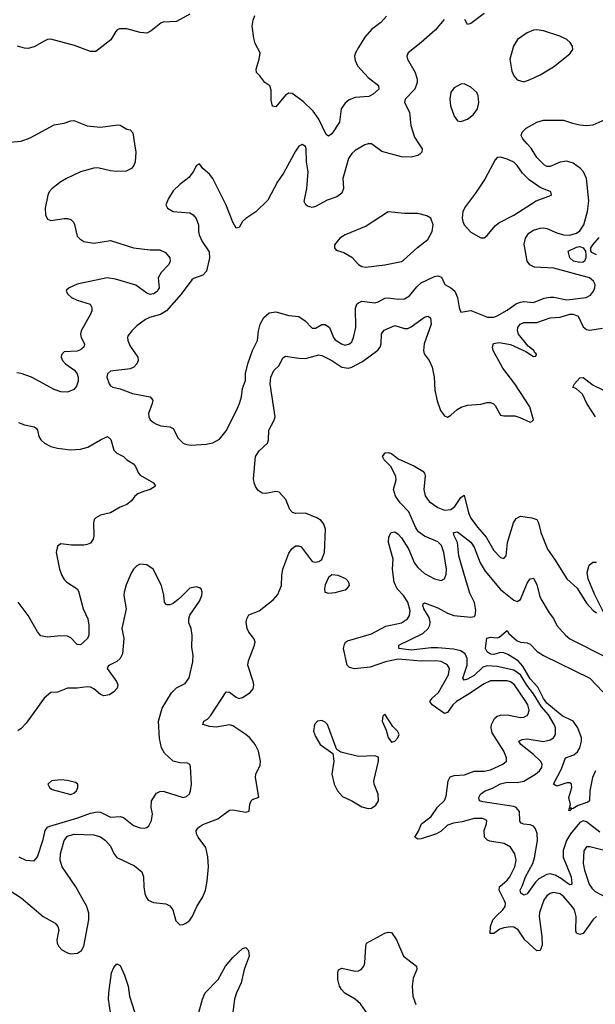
# Model space of a CAD drawing. Header units: inches. Extents: x 1843162 to 1959474, y 907081 to 1016326.
# Tile 517 of 656: x 1905261 to 1908743, y 994800 to 1000750. Entities that reach past the tile are written whole.
import ezdxf

# ---------------------------------------------------------------- set-up
doc = ezdxf.new("R2010")
doc.units = ezdxf.units.IN
doc.header["$MEASUREMENT"] = 0
doc.layers.add('B9000', color=7, linetype='Continuous')
doc.layers.add('B9909', color=7, linetype='Continuous')

msp = doc.modelspace()

# ---------------------------------------------------------------- linework, layer by layer
at = {"layer": 'B9000', "color": 5}
for points, elevation in [([(1906290, 1000782), (1906210, 1000739.3), (1906130, 1000734.6), (1906116.3, 1000730), (1906057.6, 1000682.4), (1906030, 1000669.1), (1905990, 1000671.8), (1905910, 1000694.6), (1905864.8, 1000695.2), (1905851.3, 1000688.7), (1905842.3, 1000677.7), (1905812.7, 1000627.3), (1905722.7, 1000557.3), (1905690, 1000556.5), (1905593.7, 1000593.7), (1905450, 1000631.4), (1905430, 1000628.9), (1905410, 1000619.8), (1905350, 1000585), (1905310, 1000576.1), (1905290, 1000577.6), (1905248.6, 1000588.6)], 520), ([(1907479.6, 1000770), (1907446.5, 1000733.5), (1907390.3, 1000690), (1907350, 1000643.1), (1907310, 1000582.2), (1907292.5, 1000550), (1907287.4, 1000530), (1907290, 1000503), (1907305.2, 1000470), (1907370, 1000400.2), (1907432.3, 1000352.3), (1907433.8, 1000330), (1907399.9, 1000300.1), (1907373.7, 1000286.3), (1907290, 1000279.8), (1907254.4, 1000265.6), (1907230, 1000246), (1907205.7, 1000210), (1907196.3, 1000130), (1907150, 1000060.4), (1907130, 1000045.1), (1907115.7, 1000055.7), (1907070, 1000148.8), (1907036.2, 1000196.2), (1906975.2, 1000255.2), (1906910, 1000304.1), (1906890, 1000305.8), (1906870, 1000294), (1906810, 1000223.6), (1906790, 1000226), (1906783.6, 1000263.6), (1906783.4, 1000323.4), (1906774.5, 1000350), (1906743.7, 1000370), (1906714.5, 1000410), (1906694, 1000430), (1906691.1, 1000450), (1906709.8, 1000510), (1906715.1, 1000550), (1906686.5, 1000606.5), (1906677, 1000637), (1906667.4, 1000710), (1906674, 1000746.1), (1906684.7, 1000775.3)], 520), ([(1907829.1, 1000750.9), (1907774.2, 1000685.8), (1907690, 1000611.3), (1907610.8, 1000550), (1907604, 1000530), (1907607.7, 1000510), (1907654, 1000430), (1907664.7, 1000390), (1907664.7, 1000370), (1907651, 1000329), (1907592.7, 1000270), (1907588.7, 1000250), (1907618.7, 1000190), (1907627.7, 1000110), (1907650, 1000039.1), (1907675.7, 1000000)], 540), ([(1908070, 1000787.2), (1907990, 1000726), (1907970, 1000719.5), (1907954.7, 1000750)], 540), ([(1908331.5, 1000000), (1908305.1, 1000030), (1908295.3, 1000050), (1908301.7, 1000070), (1908325.9, 1000094.1), (1908389.6, 1000130.4), (1908430, 1000143.3), (1908550, 1000143.2), (1908604.5, 1000124.5), (1908650, 1000114.6), (1908690.6, 1000109.4), (1908730, 1000114.7), (1908857.2, 1000170)], 540), ([(1905102.2, 1000000), (1905110, 1000002.3), (1905270, 1000016.3), (1905325.2, 1000034.8), (1905470, 1000114.5), (1905530, 1000124.5), (1905570, 1000138.6), (1905590, 1000140.7), (1905670, 1000108.9), (1905750, 1000099.4), (1905854.9, 1000114.9), (1905870, 1000112), (1905908.8, 1000088.8), (1905930, 1000084.4), (1905946.4, 1000066.4), (1905956.2, 1000000)], 520), ([(1907376, 1000000), (1907370, 1000000.5), (1907368.6, 1000000)], 540)]:
    msp.add_lwpolyline(points, dxfattribs=dict(at, elevation=elevation))
at = {"layer": 'B9000', "color": 5, "elevation": 560}
for points in [[(1908390, 1000688.3), (1908370, 1000685.7), (1908330, 1000670.8), (1908271.7, 1000630), (1908249, 1000590), (1908226, 1000510), (1908238.8, 1000438.8), (1908250.7, 1000410), (1908270, 1000386.8), (1908310, 1000374.8), (1908350, 1000387.3), (1908410, 1000415.8), (1908490, 1000464.9), (1908590, 1000543), (1908606.6, 1000570), (1908606, 1000590), (1908591.4, 1000611.4), (1908570, 1000629.2), (1908528.7, 1000650), (1908430, 1000682.6)], [(1907950, 1000361.6), (1907930, 1000359.6), (1907890, 1000336.9), (1907869.3, 1000310.7), (1907862.7, 1000270), (1907867.7, 1000230), (1907890, 1000166.8), (1907910, 1000139.1), (1907930, 1000134), (1907970, 1000148.9), (1908004.5, 1000175.5), (1908031.2, 1000210), (1908038.3, 1000250), (1908035.4, 1000290), (1908026, 1000310), (1907990, 1000342.4)]]:
    msp.add_lwpolyline(points, close=True, dxfattribs=at)
at = {"layer": 'B9909', "color": 5}
for points, elevation in [([(1905956.2, 1000000), (1905963.5, 999950), (1905959.2, 999890), (1905951.8, 999868.2), (1905938.7, 999850), (1905905, 999835), (1905850, 999832.8), (1905810, 999835.4), (1905733.9, 999853.9), (1905710, 999853.1), (1905629, 999830), (1905544.2, 999790), (1905510.2, 999770), (1905458.8, 999730), (1905440.2, 999710), (1905431, 999690), (1905414.9, 999610), (1905417.4, 999570), (1905430, 999543.8), (1905450, 999536), (1905530, 999548.4), (1905550, 999549.1), (1905570, 999542.6), (1905586.5, 999526.5), (1905592.8, 999512.8), (1905610, 999441.3), (1905624.9, 999424.9), (1905650, 999409.3), (1905710, 999398.6), (1905810, 999415.9), (1905950, 999370.7), (1906050, 999359.4), (1906110, 999358.9), (1906143.4, 999343.4), (1906170.3, 999310), (1906171.8, 999290), (1906164.2, 999270), (1906117.1, 999222.9), (1906100.1, 999190), (1906104.3, 999130), (1906100.1, 999119.9), (1906092.6, 999107.4), (1906070, 999093), (1906050, 999089.9), (1906030, 999096.2), (1905964.7, 999144.7), (1905842, 999182), (1905790, 999189.9), (1905608.3, 999151.7), (1905560.5, 999130), (1905545.5, 999114.5), (1905542.4, 999110), (1905551.8, 999090), (1905575.3, 999070), (1905610, 999054.2), (1905688, 999030), (1905698, 999010), (1905697.4, 998990), (1905690.3, 998970), (1905634, 998870), (1905629.3, 998850.7), (1905633.6, 998830), (1905654.4, 998790), (1905649.1, 998770), (1905630, 998754.6), (1905610, 998746.6), (1905530, 998742), (1905515.4, 998724.6), (1905512.9, 998710), (1905520.8, 998690), (1905538.3, 998670), (1905592.4, 998632.4), (1905609.2, 998610), (1905616.2, 998590), (1905615.5, 998564.5), (1905605.7, 998534.3), (1905590, 998515.8), (1905550, 998499.2), (1905510, 998501.4), (1905470, 998515.3), (1905332.4, 998590), (1905270, 998611.9), (1905244.8, 998615.2)], 520), ([(1907368.6, 1000000), (1907350, 999992.8), (1907290, 999958.3), (1907270, 999940.5), (1907251.3, 999910), (1907215.8, 999790), (1907219.6, 999730), (1907210, 999700.7), (1907180.4, 999679.6), (1907121.6, 999658.4), (1907050, 999619.8), (1907030, 999615.3), (1907002.7, 999622.7), (1906991.6, 999631.6), (1906982.4, 999650), (1906999.1, 999730), (1907006, 999830), (1906996, 999890), (1906994.3, 999970), (1906990, 999984), (1906970, 999995.1), (1906950, 999986), (1906930, 999956), (1906856.9, 999823.1), (1906821.1, 999770), (1906762, 999658), (1906690, 999589.3), (1906630, 999549.2), (1906610, 999529.2), (1906590, 999494), (1906570, 999489), (1906550, 999525.2), (1906510, 999629), (1906430, 999789), (1906410, 999815.3), (1906368.7, 999850), (1906350, 999878), (1906330, 999868), (1906310.8, 999830), (1906284.7, 999795.3), (1906230, 999754.5), (1906190, 999715.1), (1906162, 999670), (1906144.7, 999630), (1906156, 999610), (1906190, 999590.6), (1906290, 999583), (1906310, 999570.7), (1906328.7, 999548.7), (1906342.4, 999510), (1906342.3, 999470), (1906347.6, 999450), (1906365.2, 999410), (1906407, 999347), (1906409.3, 999310), (1906392.1, 999230), (1906370, 999205.8), (1906313.6, 999186.4), (1906302, 999178), (1906239.2, 999090), (1906150.1, 998989.9), (1906112.9, 998967.2), (1906047.7, 998950), (1906022.4, 998937.6), (1905970, 998899.5), (1905940.5, 998870), (1905918, 998842), (1905913, 998830), (1905914.9, 998810), (1905930, 998777.3), (1905975.5, 998710), (1905979.1, 998690), (1905970.8, 998670), (1905951, 998650), (1905930, 998639.5), (1905810, 998625.1), (1905793, 998610), (1905789.1, 998590), (1905802.4, 998550), (1905810, 998537.3), (1905824.7, 998530), (1905870, 998519.1), (1905944.7, 998490), (1906050.4, 998470), (1906066, 998450), (1906063, 998430), (1906040.7, 998370), (1906042, 998350), (1906051.7, 998331.7), (1906070, 998314.9), (1906090, 998304.9), (1906116.2, 998296.2), (1906170, 998288.7), (1906190, 998278.4), (1906220.7, 998220.7), (1906250, 998190.5), (1906270, 998182.4), (1906299, 998179), (1906390, 998184.9), (1906430, 998193.4), (1906470, 998215.5), (1906510, 998266), (1906572.3, 998387.7), (1906591.7, 998430), (1906603.1, 998470), (1906610, 998521), (1906626.6, 998570), (1906628, 998612), (1906642.3, 998670), (1906668.7, 998750), (1906699.2, 998810), (1906705.5, 998870), (1906716, 998910), (1906737.4, 998950), (1906770, 998978.5), (1906810, 998984.5), (1906890, 998962.6), (1906950, 998956.4), (1906988, 998930), (1907030, 998885.5), (1907050, 998885.7), (1907090, 998906.9), (1907110, 998908.1), (1907135.2, 998890), (1907159.7, 998830), (1907170, 998816), (1907208.4, 998790), (1907230, 998783.2), (1907256.2, 998790), (1907270, 998803.8), (1907280.4, 998830), (1907294.5, 998890), (1907292.9, 999007.1), (1907301.4, 999030), (1907310, 999039.6), (1907330, 999048.2), (1907410, 999038.9), (1907430, 999044.2), (1907470, 999065.8), (1907490, 999069.4), (1907550, 999060.2), (1907590, 999062.2), (1907620, 999080), (1907664.6, 999135.4), (1907690, 999158.9), (1907770, 999197.7), (1907790, 999202.2), (1907812.9, 999192.9), (1907832.4, 999150), (1907870, 999129), (1907892.6, 999110), (1907910.2, 999070), (1907919.6, 999010), (1907930, 998982.8), (1907990, 998993.1), (1908091.1, 998951.1), (1908128.9, 998951.1), (1908150, 998960.2), (1908210, 998993.6), (1908266.4, 999033.6), (1908290, 999043.2), (1908310, 999046.6), (1908370, 999041.4), (1908433.8, 999066.2), (1908470, 999073.7), (1908493.2, 999073.2), (1908570, 999056.8), (1908688.7, 999071.3), (1908714.6, 999085.4), (1908732.8, 999110), (1908740.5, 999130), (1908741.3, 999150), (1908733, 999170), (1908708.9, 999188.9), (1908491.8, 999248.2), (1908374.6, 999254.5), (1908347.9, 999267.9), (1908330.9, 999290), (1908313.2, 999393.2), (1908320.6, 999430), (1908340.8, 999459.2), (1908370, 999477.5), (1908410, 999490.1), (1908430, 999491.8), (1908450, 999488.5), (1908510, 999462.2), (1908550, 999450.2), (1908590, 999448.3), (1908630, 999459.8), (1908650, 999474.4), (1908673.3, 999510), (1908696.4, 999590), (1908704.2, 999655.8), (1908689.2, 999790), (1908671.2, 999830), (1908654.1, 999850), (1908610, 999883.4), (1908570, 999895.2), (1908530, 999889.1), (1908470, 999863.2), (1908450, 999863.2), (1908436.3, 999870), (1908390, 999916.4), (1908354.2, 999974.2), (1908331.5, 1000000)], 540), ([(1907675.7, 1000000), (1907695.3, 999970), (1907694.4, 999950), (1907682.3, 999937.7), (1907670, 999929.7), (1907630, 999919.7), (1907570, 999921.7), (1907452.5, 999952.5), (1907390, 999998.7), (1907376, 1000000)], 540), ([(1908750, 999328.1), (1908722, 999342), (1908715.8, 999350), (1908716.3, 999370), (1908727.8, 999390), (1908766.5, 999433.5)], 520), ([(1905167.7, 995510), (1905270, 995442.8), (1905403.1, 995330), (1905476.9, 995290), (1905491.3, 995270), (1905497.8, 995250), (1905487, 995190), (1905488.4, 995170), (1905497.6, 995150), (1905515.6, 995130), (1905550, 995110.2), (1905570, 995104.7), (1905611.5, 995108.5), (1905634.7, 995125.3), (1905649, 995151), (1905679.8, 995310), (1905680.2, 995350), (1905667.5, 995390), (1905601.3, 995510), (1905518.2, 995630), (1905506.4, 995670), (1905508.2, 995710), (1905531.2, 995790), (1905550, 995815.7), (1905590, 995827.8), (1905710, 995824.3), (1905750, 995810.9), (1905780.2, 995790), (1905810, 995755.6), (1905831.5, 995711.5), (1905850, 995687.7), (1905956.4, 995636.4), (1906000.3, 995600.3), (1906010.6, 995570.6), (1906012.3, 995510), (1906018.9, 995470), (1906026.8, 995446.8), (1906039.1, 995430), (1906070, 995415), (1906146.3, 995406.3), (1906170, 995394.7), (1906187.1, 995370), (1906205.2, 995305.2), (1906230, 995280.7), (1906250, 995282), (1906270, 995293), (1906290, 995307.7), (1906307, 995333), (1906332.6, 995390), (1906369.8, 995450.2), (1906386.2, 995490), (1906396, 995544), (1906402.7, 995630), (1906399.5, 995690), (1906387.5, 995747.5), (1906341.8, 995810), (1906330.9, 995830), (1906329.7, 995850), (1906345.1, 995870), (1906370, 995885.4), (1906459.7, 995920.3), (1906530, 995973.1), (1906550, 995975.6), (1906630, 995961.6), (1906650, 995966.8), (1906653.6, 996010), (1906662, 996030), (1906670, 996037.1), (1906709, 996051), (1906688.4, 996170), (1906690, 996191), (1906715.6, 996244.4), (1906718.9, 996270), (1906706, 996330), (1906685.7, 996370), (1906653.1, 996410), (1906629.8, 996430), (1906550, 996481.8), (1906530, 996487.7), (1906450, 996475.4), (1906410, 996478), (1906369.6, 996490), (1906375.6, 996510), (1906396.6, 996523.4), (1906416.4, 996543.6), (1906510, 996688.5), (1906530, 996685.3), (1906570, 996655), (1906590, 996647.7), (1906610, 996654.4), (1906656.1, 996683.9), (1906673.3, 996706.7), (1906676.8, 996730), (1906674, 996750), (1906642.4, 996850), (1906645.5, 996874.5), (1906682.6, 996970), (1906685.1, 996990), (1906676.9, 997010), (1906648.1, 997048.1), (1906637.3, 997070), (1906631.8, 997108.2), (1906634.5, 997130), (1906647.2, 997152.8), (1906710, 997177.8), (1906795.2, 997244.8), (1906823, 997277), (1906845.7, 997330), (1906847.1, 997390), (1906854, 997430), (1906890, 997526.8), (1906907.9, 997552.1), (1906930, 997570.6), (1906950, 997570.7), (1906964.5, 997564.5), (1907030, 997476), (1907050, 997470.8), (1907070, 997474.8), (1907090, 997486.8), (1907105.6, 997530), (1907111.2, 997670), (1907101.7, 997701.7), (1907084.2, 997724.2), (1907059.5, 997739.5), (1906990, 997767.1), (1906930, 997766.3), (1906911.2, 997771.2), (1906895.6, 997790), (1906871.6, 997850), (1906830, 997895.1), (1906810, 997898.4), (1906750, 997885.7), (1906727.7, 997887.7), (1906704.5, 997904.5), (1906688, 997928), (1906679.1, 997950), (1906674.9, 997974.9), (1906688.6, 998110), (1906710, 998143.7), (1906760.9, 998190), (1906767, 998210), (1906768.4, 998270), (1906800.9, 998330), (1906807, 998350), (1906776.8, 998550), (1906780.4, 998590), (1906798.7, 998630), (1906830, 998659.1), (1906853.5, 998706.5), (1906870, 998716), (1906950, 998703.9), (1906990, 998702.6), (1907070, 998724.7), (1907090, 998720.6), (1907150, 998690.1), (1907210, 998650.1), (1907250, 998643.6), (1907270, 998649.5), (1907335.3, 998684.7), (1907428.3, 998751.7), (1907442.5, 998770), (1907447.4, 998790), (1907449.2, 998850.8), (1907465.8, 998874.2), (1907530, 998901.6), (1907590, 998884.2), (1907610, 998884.4), (1907630, 998893.1), (1907710, 998951.2), (1907730, 998958.5), (1907747, 998947), (1907750.7, 998910), (1907708.9, 998790), (1907703.2, 998750), (1907708.2, 998730), (1907739.1, 998690), (1907756.1, 998650), (1907768.5, 998590), (1907772.7, 998510), (1907787, 998447), (1907807.7, 998387.7), (1907830, 998356), (1907850, 998347.7), (1907870, 998359.1), (1907906.8, 998393.2), (1907932.5, 998407.5), (1907970, 998420.3), (1908050, 998426.9), (1908090, 998436.9), (1908110, 998436), (1908128.1, 998428.1), (1908137.5, 998417.5), (1908170, 998360.4), (1908190, 998354.9), (1908255.5, 998355.5), (1908286.5, 998346.5), (1908350, 998318), (1908359, 998321), (1908368.7, 998331.3), (1908347.3, 998410), (1908256.7, 998550), (1908183.5, 998643.5), (1908125.8, 998750), (1908120.9, 998770), (1908127.9, 998792.1), (1908160.9, 998799.1), (1908230, 998786.9), (1908323.6, 998743.6), (1908370, 998714.4), (1908384, 998716), (1908387.3, 998730), (1908377.3, 998737.3), (1908370.8, 998750), (1908337.4, 998777.4), (1908279.5, 998850), (1908272.7, 998870), (1908274.6, 998890), (1908288.2, 998910), (1908310, 998920.1), (1908390, 998919.1), (1908470, 998948.8), (1908530, 998951.1), (1908590, 998969.2), (1908610, 998971), (1908638.5, 998958.5), (1908670, 998892.6), (1908690, 998878.1), (1908710, 998873.9), (1908786.1, 998886.1)], 520), ([(1908745, 998350), (1908692.3, 998430), (1908666.1, 998486.1), (1908630, 998519.4), (1908607.3, 998530), (1908616.4, 998550), (1908650, 998584.6), (1908670, 998587.6), (1908730, 998541), (1908792.2, 998510)], 480), ([(1905254.8, 998314.8), (1905290, 998300.9), (1905348.9, 998288.9), (1905360.9, 998280.9), (1905368.9, 998268.9), (1905376.9, 998230), (1905390, 998210.4), (1905412.4, 998190), (1905450, 998170.2), (1905490, 998159.7), (1905569.7, 998150.3), (1905630, 998154.9), (1905674.2, 998165.8), (1905750, 998211.1), (1905793.4, 998230), (1905812.6, 998212.6), (1905830, 998147.4), (1905850, 998130.2), (1905890.1, 998110.1), (1905910.2, 998090.2), (1905950, 998065.7), (1905962.7, 998050), (1905979.2, 998010), (1905990, 997997.3), (1906070.5, 997950), (1906082, 997930), (1906050.8, 997910), (1906010, 997899.3), (1905976.1, 997883.9), (1905958.3, 997870), (1905938.3, 997841.7), (1905910, 997821), (1905870, 997804.2), (1905810, 997769.8), (1905750, 997755.1), (1905721.2, 997738.8), (1905712.4, 997730), (1905707.7, 997710), (1905710.2, 997630), (1905705.5, 997610), (1905690, 997587.1), (1905670, 997577.8), (1905650, 997575), (1905574.4, 997574.4), (1905510, 997581.6), (1905490, 997569), (1905481.7, 997530), (1905501.6, 997430), (1905516.1, 997390), (1905530, 997367.2), (1905547.2, 997350), (1905608.5, 997310), (1905617.3, 997297.3), (1905646.2, 997190), (1905674.3, 997130), (1905680.1, 997090), (1905679.8, 997030), (1905671.3, 997010), (1905630, 996972.4), (1905610, 996974), (1905570, 997014.5), (1905550, 997024.7), (1905510, 997027.1), (1905430, 997018.9), (1905390, 997026.3), (1905370, 997051.2), (1905313.1, 997150), (1905252.9, 997230)], 520), ([(1908750, 995330.5), (1908730, 995311.3), (1908670, 995227.2), (1908650, 995221), (1908630, 995229.8), (1908624.4, 995244.4), (1908627.1, 995330), (1908616.3, 995370), (1908603.8, 995390), (1908553, 995450), (1908530, 995466.6), (1908490, 995475.3), (1908470, 995469.9), (1908450, 995455.4), (1908432.7, 995430), (1908405.5, 995354.5), (1908403, 995330), (1908420.3, 995210), (1908421.8, 995158.2), (1908410, 995124.2), (1908390, 995122), (1908317.7, 995190), (1908276.8, 995250), (1908250, 995266), (1908230, 995268.7), (1908190, 995261.8), (1908166.6, 995253.4), (1908130, 995228.4), (1908107.9, 995227.9), (1908109, 995270), (1908123.7, 995310), (1908144.7, 995335.3), (1908184.1, 995370), (1908197.4, 995390), (1908199.2, 995410), (1908192.5, 995430), (1908160.7, 995490), (1908164.1, 995510), (1908210.2, 995549.8), (1908226.9, 995570), (1908256.9, 995630), (1908264.1, 995670), (1908257.4, 995710), (1908229.7, 995750), (1908191.5, 995771.5), (1908105.3, 995785.3), (1908091.1, 995791.1), (1908073.1, 995810), (1908071.6, 995850), (1908085.6, 995890), (1908086.9, 995910), (1908062.6, 995922.6), (1908010, 995923.6), (1907937, 995903), (1907884.6, 995895.4), (1907850, 995882), (1907810, 995845.3), (1907783.6, 995830), (1907690, 995799.8), (1907670, 995798), (1907652, 995810), (1907673.6, 995846.4), (1907692, 995890), (1907750, 995934.5), (1907788.4, 995991.6), (1907830, 996032), (1907841.9, 996058.1), (1907853.8, 996150), (1907866.1, 996173.9), (1907890, 996183), (1907952.9, 996187.1), (1908010, 996209.4), (1908070.6, 996209.4), (1908110, 996216), (1908184.2, 996250), (1908206.6, 996270), (1908206.6, 996290), (1908189.9, 996330), (1908119.8, 996439.8), (1908112.7, 996470), (1908114.7, 996490), (1908133.9, 996526.1), (1908150, 996540.2), (1908170, 996547.2), (1908210, 996548.6), (1908290, 996532.2), (1908310, 996534.4), (1908330, 996544), (1908339.9, 996560.1), (1908342.2, 996577.8), (1908334.6, 996610), (1908323.9, 996630), (1908254, 996730), (1908230, 996748.7), (1908210, 996753.6), (1908110, 996753.9), (1908070, 996736.7), (1907970.8, 996669.2), (1907904.2, 996630), (1907881.8, 996610), (1907850, 996562.3), (1907830, 996556.1), (1907756.5, 996610), (1907741.6, 996630), (1907756.5, 996650), (1907795.7, 996684.3), (1907855.9, 996790), (1907860.9, 996830), (1907849.9, 996849.9), (1907838, 996858), (1907810.3, 996870.3), (1907775.7, 996875.7), (1907690, 996872.7), (1907550, 996885.4), (1907474.4, 996870), (1907382.1, 996837.9), (1907286.6, 996826.6), (1907255.7, 996835.7), (1907242.2, 996850), (1907220.7, 996950), (1907225.6, 996974.4), (1907232.7, 996987.3), (1907244.6, 996995.4), (1907390, 997039.2), (1907475.5, 997084.5), (1907570, 997105.6), (1907606.8, 997130), (1907620.2, 997150), (1907622.8, 997177.2), (1907608.4, 997230), (1907583.6, 997270), (1907545.7, 997310), (1907526.2, 997350), (1907516.8, 997430), (1907519.9, 997490), (1907491.6, 997590), (1907494.5, 997625.5), (1907508.3, 997651.7), (1907530, 997654.4), (1907550, 997641.3), (1907570, 997617.6), (1907612.7, 997552.7), (1907650, 997464.9), (1907670, 997438.9), (1907710, 997403.2), (1907770, 997370.2), (1907810, 997360.9), (1907830, 997370.4), (1907841.6, 997398.4), (1907842.4, 997430), (1907826.4, 997530), (1907812.5, 997572.5), (1907790, 997594.9), (1907709.2, 997629.2), (1907674.7, 997654.7), (1907658, 997678), (1907615.2, 997775.2), (1907563.8, 997830), (1907533.7, 997870), (1907522.8, 997910), (1907538.7, 997970), (1907537.3, 997990), (1907507.9, 998048), (1907465.8, 998090), (1907455.4, 998110), (1907471.7, 998131.7), (1907490, 998134.6), (1907510, 998127.4), (1907550, 998096.1), (1907650, 998051.9), (1907700.8, 998020.8), (1907711, 998010), (1907713.7, 997993.7), (1907705.1, 997910), (1907713.1, 997873.1), (1907737.7, 997837.7), (1907790, 997801), (1907830, 997786.3), (1907870, 997788.9), (1907892.9, 997807.1), (1907930, 997862.2), (1907950, 997876), (1907976.6, 997770), (1907990, 997738.2), (1908030, 997682.4), (1908082.8, 997622.8), (1908130, 997541.1), (1908170, 997499.5), (1908190, 997493.4), (1908204.5, 997510), (1908212.8, 997590), (1908247.8, 997710), (1908264.1, 997735.9), (1908290, 997750.2), (1908360.2, 997740.2), (1908390.2, 997730.2), (1908399.6, 997710), (1908413, 997650), (1908454.5, 997550), (1908496.9, 997490), (1908570.4, 997370), (1908633.5, 997313.5), (1908690, 997223), (1908730, 997179.1), (1908750, 997165.5)], 480), ([(1908770, 995840.7), (1908690, 995902), (1908670, 995908.5), (1908650, 995899.1), (1908593.1, 995830), (1908568.7, 995790), (1908548.5, 995730), (1908549.6, 995689.6), (1908596.6, 995570), (1908601.1, 995530), (1908596.5, 995523.5), (1908590, 995522), (1908570, 995533.5), (1908538.5, 995558.6), (1908500.7, 995580.7), (1908470, 995588), (1908450, 995584.7), (1908402.1, 995557.9), (1908382.1, 995537.9), (1908330, 995467.1), (1908310, 995458.5), (1908292.1, 995472.1), (1908287.9, 995490), (1908303.1, 995516.9), (1908320.5, 995570), (1908366.1, 995650), (1908375.9, 995684.1), (1908392.5, 995790), (1908391, 995831), (1908380.9, 995860.9), (1908370, 995875.8), (1908350, 995884.4), (1908310, 995887.8), (1908294.6, 995894.6), (1908287.4, 995907.4), (1908284.9, 995964.9), (1908264.7, 995990), (1908250, 995996.1), (1908062.4, 996022.4), (1908043.7, 996030), (1908038.7, 996050), (1908049.7, 996070), (1908077.6, 996090), (1908116.7, 996103.3), (1908170, 996131.1), (1908210, 996142.6), (1908270, 996139.4), (1908310, 996149.2), (1908380.6, 996190), (1908404.9, 996210), (1908419.2, 996230), (1908422.5, 996250), (1908412.4, 996270), (1908370.2, 996310.2), (1908292, 996370), (1908281.3, 996390), (1908300.2, 996399.8), (1908330, 996403.5), (1908430, 996388.5), (1908470, 996397.7), (1908490.9, 996410), (1908502.3, 996430), (1908501.5, 996470), (1908493.5, 996490), (1908459.5, 996550), (1908417.5, 996597.5), (1908370, 996676.3), (1908328.1, 996728.1), (1908290, 996789.9), (1908250, 996818), (1908150, 996841.8), (1908090, 996845.7), (1908063.7, 996836.3), (1908010, 996787.5), (1907970, 996764.6), (1907950, 996758.5), (1907942.6, 996770), (1907967.8, 996850), (1907969.1, 996889.1), (1907956.8, 996916.8), (1907930, 996936.4), (1907886.4, 996946.4), (1907790, 996954.2), (1907750, 996953.6), (1907630, 996938.8), (1907554, 996950), (1907555.1, 996970), (1907699.1, 997040.9), (1907732.8, 997070), (1907742.2, 997090), (1907744.5, 997110), (1907737.8, 997137.8), (1907706, 997190), (1907699.2, 997210), (1907701.2, 997218.8), (1907710, 997225.3), (1907790, 997195.7), (1907850, 997163.2), (1907887.7, 997150), (1907990, 997139.7), (1908010, 997143.6), (1908016.9, 997150), (1908021.4, 997178.6), (1908012.6, 997227.4), (1907983.9, 997283.9), (1907951.1, 997390), (1907917.2, 997510), (1907909.9, 997590), (1907889.8, 997630), (1907885.6, 997650), (1907910, 997654.5), (1907990, 997592.9), (1908010, 997562.9), (1908047.1, 997467.1), (1908077.2, 997417.2), (1908170, 997306.3), (1908250, 997241.2), (1908270, 997234.7), (1908290, 997246), (1908330, 997344.2), (1908350, 997370.4), (1908370, 997374.9), (1908390, 997336.3), (1908404.6, 997270), (1908413.7, 997250), (1908464.6, 997164.6), (1908490, 997130.4), (1908510, 997088.5), (1908562.3, 997030), (1908590, 997008.4), (1908828.1, 996888.1)], 460), ([(1908791.8, 997170), (1908738.7, 997278.7), (1908700.3, 997370), (1908694.8, 997410), (1908705.6, 997454.4), (1908727.9, 997472.1), (1908750, 997471.3)], 480), ([(1905256.3, 995690), (1905298, 995670), (1905350, 995666), (1905370, 995690.8), (1905404.5, 995795.5), (1905416, 995850), (1905430.4, 995869.6), (1905444.1, 995875.9), (1905613.1, 995926.9), (1905690, 995955.1), (1905730, 995963.2), (1905750, 995961), (1905810, 995931.1), (1905870, 995934.6), (1905889.1, 995929.1), (1905950, 995879.5), (1905990, 995865.3), (1906015.8, 995864.2), (1906030, 995868.2), (1906041.7, 995878.3), (1906059.6, 995910), (1906065.6, 995950), (1906056.9, 995990), (1906058.4, 996030), (1906090, 996075.5), (1906110, 996086), (1906130, 996088.5), (1906250, 996050.4), (1906270, 996056.3), (1906287.8, 996072.2), (1906295.1, 996090), (1906300.5, 996130), (1906295.1, 996235.1), (1906290, 996248), (1906276.5, 996256.5), (1906230, 996258.7), (1906190, 996268.2), (1906137.1, 996317.1), (1906118.7, 996350), (1906106.6, 996406.6), (1906100.3, 996510), (1906123.5, 996590), (1906178.9, 996681.1), (1906210, 996712.7), (1906262, 996738), (1906287.2, 996772.8), (1906309.5, 996869.5), (1906311.5, 996910), (1906303.2, 996956.8), (1906305.1, 997030), (1906298, 997070), (1906285.6, 997105.6), (1906285.1, 997130), (1906290, 997151), (1906350, 997236), (1906363.7, 997270), (1906366, 997290), (1906359, 997310), (1906350, 997317.2), (1906330, 997322), (1906290, 997314.5), (1906230, 997253.2), (1906190, 997221.2), (1906170, 997213.2), (1906150, 997214), (1906137.2, 997230), (1906132.9, 997272.9), (1906119, 997330), (1906069.3, 997429.3), (1906030, 997455.3), (1905990, 997459), (1905970, 997448.7), (1905950, 997428.7), (1905935.2, 997404.8), (1905906.1, 997333.9), (1905894.4, 997290), (1905892.4, 997270), (1905904.9, 997190), (1905880.3, 997070), (1905892.2, 997010), (1905882.9, 996917.1), (1905868.4, 996890), (1905850, 996871.6), (1905804.7, 996850), (1905796.3, 996843.7), (1905790.6, 996830), (1905847.2, 996750), (1905854.9, 996730), (1905851.7, 996710), (1905830, 996687.1), (1905804, 996670), (1905770, 996663), (1905750, 996671.3), (1905710, 996706.6), (1905690, 996715.6), (1905670, 996718.3), (1905610, 996709.6), (1905550, 996709.6), (1905490, 996686), (1905450, 996683.6), (1905410, 996649.6), (1905300.9, 996499.1), (1905270, 996465.6), (1905250, 996451.8)], 540), ([(1908744, 996210), (1908726.5, 996170), (1908710.8, 996090), (1908708, 996030), (1908698.1, 996021.9), (1908638.7, 996001.3), (1908610, 995982.3), (1908600.8, 995980.8), (1908592.7, 995987.3), (1908596.9, 995976.9), (1908590, 995968.3), (1908584, 995970), (1908593, 996007), (1908583.5, 996050), (1908600.9, 996110), (1908598.9, 996130), (1908590, 996138.3), (1908570, 996138.2), (1908510, 996117.6), (1908489.7, 996130), (1908538.2, 996221.8), (1908562, 996290), (1908612.9, 996307.1), (1908634.5, 996325.5), (1908649.9, 996350), (1908660.6, 996390), (1908659.1, 996410), (1908636.5, 996470), (1908609.1, 996510), (1908543.4, 996543.4), (1908450, 996619.8), (1908430, 996647.7), (1908395.7, 996715.7), (1908350, 996766.3), (1908303.9, 996843.9), (1908275.9, 996875.9), (1908214.5, 996914.5), (1908190, 996924.2), (1908170, 996924.9), (1908130, 996913.5), (1908110, 996915.3), (1908088.8, 996930), (1908078.7, 996950), (1908087, 997013), (1908110, 997018.5), (1908150, 997014.6), (1908161.7, 997018.3), (1908210, 997058), (1908220.2, 997040.3), (1908270, 996997.1), (1908290, 996988.2), (1908330, 996984.9), (1908350, 996975.8), (1908392, 996932), (1908430, 996906.7), (1908710, 996771.5), (1908787.7, 996687.7)], 440), ([(1908790, 995731.3), (1908710, 995751.5), (1908689.4, 995750.6), (1908673.3, 995726.7), (1908670.1, 995650), (1908677.9, 995610), (1908705.9, 995525.9), (1908721.3, 995501.3), (1908741.4, 995481.4), (1908833.8, 995433.8)], 480), ([(1907370, 994736.8), (1907322.4, 994802.4), (1907290.3, 994830.3), (1907227.7, 994867.7), (1907207.4, 994890), (1907196.3, 994910), (1907186.8, 994950), (1907185, 994990), (1907190, 995007.3), (1907210, 995017.6), (1907290, 994999.8), (1907310, 995002), (1907326, 995010), (1907343.1, 995030), (1907349.8, 995050), (1907354.7, 995150), (1907359.5, 995170), (1907470, 995229), (1907490, 995236.1), (1907510, 995232.9), (1907540.2, 995190), (1907583.2, 995090), (1907661.1, 995030), (1907663.6, 995010), (1907641.3, 994958.7), (1907635, 994910), (1907639.3, 994850), (1907657.9, 994797.9)], 480), ([(1906345.5, 994750), (1906366.4, 994830), (1906382.8, 994870), (1906462.7, 994950), (1906505.8, 995030), (1906550, 995082.7), (1906610, 995137.1), (1906630, 995142.8), (1906645.8, 995125.8), (1906650.3, 995090), (1906618.8, 995010), (1906601.4, 994930), (1906572, 994870), (1906560.8, 994830), (1906541.9, 994690)], 480), ([(1905811, 994750), (1905799.3, 994830), (1905800.7, 994870), (1905817.5, 994990), (1905830, 995021.5), (1905850, 995043.7), (1905870, 995034.9), (1905895.5, 994975.5), (1905918.5, 994910), (1905926.6, 994850), (1905969.7, 994709.7)], 480)]:
    msp.add_lwpolyline(points, dxfattribs=dict(at, elevation=elevation))
for points, elevation in [([(1908170, 999918), (1908150, 999916), (1908137.5, 999902.5), (1908074.6, 999785.4), (1908018.8, 999701.2), (1907958.5, 999621.5), (1907941, 999590), (1907938.8, 999550), (1907942.8, 999530), (1907950.8, 999510), (1907990, 999466), (1908050, 999430.8), (1908070, 999430.8), (1908090, 999446), (1908136.6, 999503.4), (1908158.9, 999521.1), (1908250, 999568.9), (1908385.7, 999654.3), (1908479, 999690), (1908474, 999710), (1908410, 999736.5), (1908342.1, 999782.1), (1908302.3, 999822.3), (1908270, 999867.8), (1908250, 999887.6), (1908210, 999907.3)], 560), ([(1907490, 999588.7), (1907358.2, 999501.8), (1907230.8, 999450), (1907198.8, 999430), (1907166, 999390), (1907164.7, 999370), (1907176, 999356), (1907222.5, 999342.5), (1907270, 999314.8), (1907311.3, 999270), (1907330, 999258.8), (1907354, 999254), (1907470, 999267.4), (1907570, 999288.7), (1907583.8, 999296.2), (1907668, 999372), (1907730, 999420.7), (1907757.2, 999470), (1907762, 999510), (1907748, 999550), (1907724.7, 999564.7), (1907670, 999579.3), (1907590, 999578)], 560), ([(1908650, 999281.9), (1908611.2, 999290), (1908589.7, 999310), (1908578, 999350), (1908630, 999374.1), (1908650, 999378.1), (1908669.1, 999370), (1908683.9, 999350), (1908686.4, 999326.4), (1908686.3, 999310), (1908677, 999290), (1908670, 999285.2)], 520), ([(1907150, 997396), (1907130, 997379), (1907110, 997335.3), (1907105.5, 997310), (1907107.3, 997290), (1907130, 997284), (1907170, 997288.7), (1907230, 997303.8), (1907241.2, 997310), (1907256.2, 997330), (1907251.8, 997350), (1907235.1, 997370), (1907188.2, 997391.8)], 520), ([(1907470, 996554), (1907458.8, 996541.2), (1907454, 996510), (1907477.3, 996457.3), (1907490, 996411.3), (1907510, 996384.7), (1907530, 996390.8), (1907549.2, 996410), (1907556.2, 996430), (1907546.6, 996450), (1907518.9, 996478.9)], 520), ([(1907090, 996514.5), (1907062.4, 996510), (1907043.8, 996490), (1907038.4, 996450), (1907050, 996417.1), (1907079.5, 996370), (1907155.9, 996315.9), (1907162, 996270), (1907150.3, 996190), (1907164.2, 996130), (1907183.1, 996090), (1907214.9, 996054.9), (1907270, 996030.3), (1907330, 995992.9), (1907370, 995982.8), (1907390, 995986), (1907416.5, 996003.5), (1907431.4, 996030), (1907428.8, 996070), (1907405.6, 996130), (1907403.5, 996150), (1907432.3, 996270), (1907432.3, 996292.3), (1907410, 996301.2), (1907310, 996296.8), (1907204, 996324), (1907191.1, 996331.1), (1907180.1, 996340.1), (1907173.5, 996353.5), (1907123.1, 996490), (1907110, 996505.1)], 520), ([(1905510, 996157), (1905454, 996150), (1905432, 996130), (1905442, 996110), (1905458.8, 996098.8), (1905570, 996068), (1905590, 996074.8), (1905605.2, 996090), (1905612.7, 996110), (1905613.2, 996130), (1905599.5, 996139.5), (1905550, 996152.3)], 560)]:
    msp.add_lwpolyline(points, close=True, dxfattribs=dict(at, elevation=elevation))

doc.saveas('drawing.dxf')
